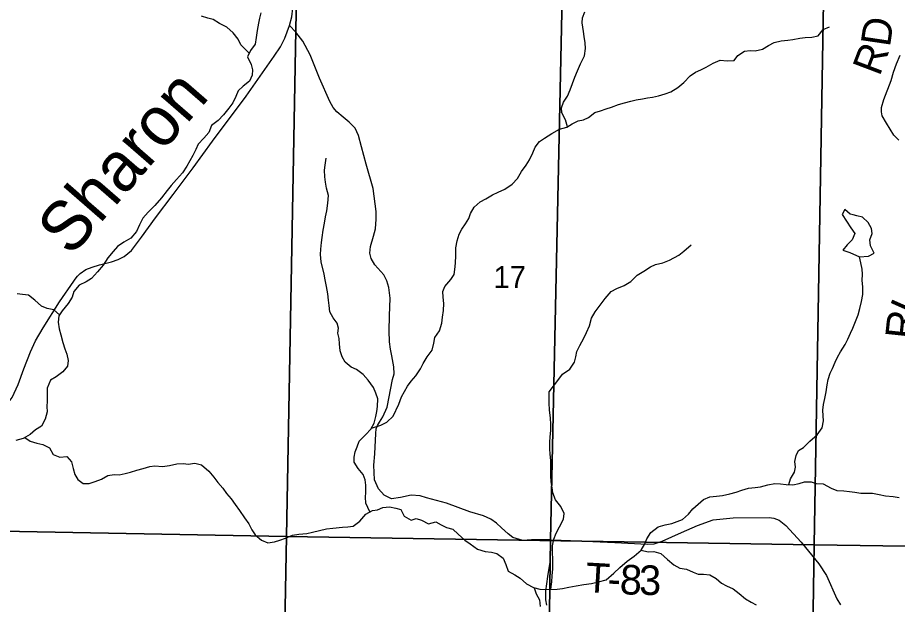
# Model space of a CAD drawing. Extents: x 2043100 to 2470832, y 443715 to 810583.
# Drawn here: x 2228510 to 2237420, y 622361 to 628306 of the extents above; entities that cross this region are included whole.
import ezdxf

# ---------------------------------------------------------------- set-up
doc = ezdxf.new("R2010")
doc.units = 0
for name, color, linetype in [('GM_X_County_Road', 7, 'Continuous'), ('GM_X_Minor_Lake', 7, 'Continuous'), ('GM_X_Minor_River', 7, 'Continuous'), ('GM_X_Minor_River_Text', 7, 'Continuous'), ('GM_X_Section', 7, 'Continuous'), ('GM_X_Section_Text', 7, 'Continuous'), ('GM_X_Township', 7, 'Continuous'), ('GM_X_Township_Road', 7, 'Continuous'), ('GM_X_Township_Road_Text', 7, 'Continuous')]:
    doc.layers.add(name, color=color, linetype=linetype)

msp = doc.modelspace()

# ---------------------------------------------------------------- linework, layer by layer
at = {"layer": 'GM_X_County_Road'}
for points in [[(2231265.1, 628227.5), (2231265.1, 628227.5), (2231287.1, 628315.3), (2231307.1, 628494), (2231311.9, 628601.9), (2231317.7, 628756.6), (2231340.2, 628861.1), (2231389.9, 629022.1), (2231503.7, 629324.3), (2231613.7, 629616.3), (2231653.6, 629765.2), (2231654.3, 629853.3), (2231663.7, 630182), (2231664.1, 630576.6), (2231662.7, 630670.7), (2231651.5, 630754.7), (2231600.9, 630940.3), (2231511.3, 631187.4), (2231397, 631486.2), (2231382.1, 631548.1), (2231369.3, 631604), (2231358, 631694), (2231404.8, 632904.6), (2231411, 633219.1)], [(2229094, 625657.6), (2229115.6, 625685.7), (2229145.2, 625712.1), (2229202.7, 625753), (2229264.4, 625778), (2229340.1, 625801.1), (2229459.8, 625830.9), (2229527.5, 625855.9), (2229589.1, 625886.9), (2229664.3, 625948), (2229764.4, 626081.7), (2229907.8, 626278.1), (2230084.6, 626513.1), (2230286.9, 626784.5), (2230485.2, 627053.8), (2230824.9, 627511.5), (2231109.4, 627914.3), (2231174.2, 628009.3), (2231214.9, 628098.1), (2231265.1, 628227.5)], [(2227552.9, 623888.5), (2227975.1, 624112.5), (2228187.4, 624243.8), (2228359.8, 624362.5), (2228423.1, 624415.5), (2228454.5, 624458), (2228514.7, 624589.1), (2228574.5, 624746.3), (2228642.1, 624921.5), (2228692.6, 625030.4), (2228770.7, 625163.8), (2228935.1, 625426.6), (2229078.2, 625637), (2229094, 625657.6)]]:
    msp.add_lwpolyline(points, dxfattribs=at)
at = {"layer": 'GM_X_Minor_Lake'}
for points in [[(2236973, 626306.4), (2236942.1, 626313.4), (2236887.7, 626361.1), (2236862.2, 626310.8), (2236904.6, 626245.1), (2236949.1, 626177.4), (2236987.6, 626119.7), (2236962.1, 626055.4), (2236910.5, 626003), (2236867, 625950.6), (2236937.1, 625925.1), (2237035.3, 625881.4)], [(2237035.3, 625881.4), (2237127.3, 625888.6), (2237185, 625921), (2237146.5, 625992.8), (2237140, 626054.8), (2237163.5, 626119), (2237159.1, 626171), (2237122.6, 626230.8), (2237068.2, 626284.4), (2237010.2, 626298), (2236973, 626306.4)]]:
    msp.add_lwpolyline(points, dxfattribs=at)
at = {"layer": 'GM_X_Minor_River'}
for points in [[(2230974.1, 628355.1), (2230960.6, 628300.9), (2230949.1, 628248.8), (2230935.8, 628174.6), (2230926.4, 628104.5), (2230917, 628038.3), (2230869.6, 627971.9), (2230838.2, 627907.6), (2230874.8, 627829.8), (2230889.3, 627775.9), (2230885.8, 627721.8), (2230858.3, 627661.6), (2230794.8, 627611), (2230743.3, 627564.5), (2230719.8, 627508.2), (2230688.4, 627441.9), (2230648.9, 627389.5), (2230595.5, 627321), (2230540.1, 627262.5), (2230474.5, 627213.9), (2230445.2, 627143.6), (2230395.7, 627085.1), (2230340.3, 627022.6), (2230316.8, 626970.3), (2230283.4, 626910), (2230253.9, 626853.7), (2230224.4, 626801.4), (2230179, 626733), (2230119.6, 626666.4), (2230064.2, 626605.9), (2230024.7, 626553.5), (2229967.4, 626478.9), (2229900.1, 626402.3), (2229832.7, 626335.7), (2229777.3, 626275.2), (2229743.9, 626206.8)], [(2234077.8, 627200.4), (2234059.6, 627269.1), (2234023, 627342.8), (2234018.5, 627392.8), (2234040, 627449), (2234077.5, 627511.4), (2234106.9, 627573.7), (2234130.3, 627638), (2234151.7, 627702.2), (2234179.1, 627766.5), (2234210.5, 627836.8), (2234251.7, 627919.2), (2234261.1, 627993.4), (2234256.6, 628049.4), (2234248, 628113.3), (2234241.6, 628165.3), (2234228.8, 628251.3), (2234232.4, 628303.3), (2234255.8, 628365.6)], [(2230856.3, 627944.6), (2230771.1, 628031.1), (2230744.7, 628086.9), (2230692.1, 628152.5), (2230627.7, 628208), (2230555.4, 628247.4), (2230489.1, 628286.8), (2230435, 628300.3), (2230372.8, 628321.8)], [(2232093.2, 624147.7), (2232190.1, 624176.4), (2232247.8, 624208.9), (2232313.2, 624269.5), (2232372.1, 624390.2), (2232399.5, 624464.4), (2232427, 624516.7), (2232458.5, 624571), (2232496, 624623.4), (2232541.5, 624677.8), (2232588.8, 624746.3), (2232618.3, 624802.6), (2232657.7, 624869), (2232709.1, 624937.5), (2232724.4, 625007.7), (2232735.9, 625065.8), (2232783.3, 625132.3), (2232806.6, 625210.6), (2232814.1, 625272.7), (2232823.5, 625338.8), (2232826.8, 625410.9), (2232820.3, 625472.9), (2232817.8, 625530.9), (2232835.3, 625583.1), (2232898.6, 625653.7), (2232930.2, 625704), (2232939.7, 625754.2), (2232945.2, 625818.3), (2232948.5, 625894.3), (2232949.8, 625974.4), (2232961.1, 626044.6), (2232982.5, 626112.8), (2233010.1, 626163.1), (2233045.6, 626215.4), (2233079.1, 626269.8), (2233096.6, 626322), (2233134, 626384.3), (2233195.5, 626438.9), (2233253.2, 626471.4), (2233320.8, 626510.1), (2233378.5, 626536.6), (2233444.2, 626569.2), (2233519.7, 626617.9), (2233571.2, 626674.4), (2233614.5, 626746.8), (2233661.9, 626811.3), (2233695.4, 626865.6), (2233726.8, 626935.9), (2233752.3, 626992.2), (2233795.7, 627050.6), (2233847.4, 627085.1), (2233918.9, 627131.7), (2233998.5, 627174.5), (2234072.2, 627197.1), (2234127.9, 627229.6), (2234187.6, 627260.2), (2234241.5, 627270.7), (2234293.2, 627295.1), (2234356.7, 627345.7), (2234412.5, 627362.2), (2234470.3, 627382.7), (2234524.1, 627399.2), (2234595.8, 627425.8), (2234655.7, 627442.4), (2234719.5, 627458.9), (2234773.3, 627473.4), (2234837.2, 627482), (2234889.1, 627492.4), (2234941, 627498.9), (2235000.8, 627513.4), (2235068.6, 627532), (2235126.4, 627554.6), (2235197.9, 627599.2), (2235257.4, 627649.8), (2235320.8, 627714.4), (2235374.4, 627752.9), (2235430.2, 627777.4), (2235483.9, 627803.8), (2235553.5, 627844.5), (2235625.2, 627875.1), (2235695.2, 627867.7), (2235767.1, 627870.4), (2235804.6, 627922.7), (2235872.2, 627967.3), (2235928.1, 627973.8), (2235980.1, 627968.3), (2236053.9, 627984.9), (2236115.5, 628023.5), (2236173.2, 628054), (2236243, 628070.6), (2236308.9, 628077.2), (2236360.8, 628083.7), (2236432.6, 628098.3), (2236484.6, 628102.8), (2236552.5, 628107.3), (2236616.3, 628121.9), (2236669.7, 628184.4), (2236733.4, 628211)], [(2232078.3, 623298.3), (2232037.2, 623386.4), (2232034.7, 623446.4), (2232038.2, 623496.5), (2232037.6, 623568.6), (2232031.1, 623622.5), (2232008.7, 623676.4), (2231958.2, 623738), (2231919.6, 623803.7), (2231919.2, 623853.8), (2231928.7, 623905.9), (2231948.2, 623958.1), (2231969.7, 624016.3), (2232037.1, 624081), (2232086.6, 624135.5), (2232120, 624197.8), (2232139.4, 624264), (2232146.9, 624316.1), (2232154.5, 624366.2), (2232159.8, 624442.3), (2232137.3, 624502.2), (2232112.8, 624560), (2232060.2, 624631.6), (2232009.7, 624689.2), (2231941.3, 624740.7), (2231889.2, 624764.3), (2231828.8, 624815.8), (2231798.3, 624867.6), (2231777.8, 624929.4), (2231771.2, 625001.4), (2231766.7, 625055.4), (2231754.2, 625107.4), (2231759.8, 625159.4), (2231745.3, 625211.4), (2231704.9, 625263.1), (2231672.4, 625326.8), (2231663.8, 625390.8), (2231659.3, 625444.8), (2231650.8, 625506.8), (2231638.1, 625580.7), (2231625.5, 625650.7), (2231615.1, 625706.6), (2231586, 625832.5), (2231577.3, 625906.5), (2231580.8, 625960.5), (2231588.2, 626026.7), (2231593.8, 626076.7), (2231603.1, 626150.9), (2231616.5, 626225), (2231629.9, 626287.2), (2231641.4, 626347.4), (2231652.7, 626425.5), (2231660, 626503.6), (2231639.4, 626577.5), (2231626.8, 626639.4), (2231620.4, 626691.4), (2231619.8, 626759.5), (2231625.3, 626809.6), (2231636.7, 626881.7)], [(2229743.9, 626206.8), (2229712.6, 626138.5), (2229655.2, 626071.9), (2229585.6, 626031.3), (2229522, 625986.7), (2229476.5, 625936.3), (2229425.1, 625873.8), (2229377.8, 625799.3), (2229318.5, 625728.8), (2229257.1, 625664.2), (2229203.4, 625627.7), (2229133.8, 625595.1), (2229078.4, 625530.5), (2229062.9, 625474.4), (2229021.5, 625410), (2228962.2, 625335.4), (2228928.7, 625285), (2228921.2, 625220.9), (2228931.8, 625153), (2228948.4, 625091.1), (2228969, 625013.2), (2228989.6, 624951.3), (2229008, 624895.4), (2229022.6, 624831.5), (2229015.1, 624775.4), (2228967.6, 624716.9), (2228900.1, 624668.3), (2228844.5, 624633.8), (2228811.2, 624551.5), (2228809.8, 624481.4), (2228808.4, 624421.3), (2228806.9, 624365.3), (2228809.3, 624311.2), (2228790, 624239), (2228750.7, 624166.6), (2228693, 624128.1), (2228637.5, 624083.6), (2228567.9, 624043), (2228492.1, 624022.3)], [(2233911.6, 622513.9), (2233918.9, 622590), (2233924.4, 622650.2), (2233931.8, 622720.3), (2233931.3, 622774.3), (2233928.9, 622824.3), (2233926.3, 622882.4), (2233927.7, 622954.4), (2233939.1, 623022.6), (2233964.5, 623082.9), (2233998, 623147.2), (2234039.2, 623225.7), (2234046.7, 623283.8), (2234012.1, 623353.5), (2233957.6, 623421.1), (2233929, 623492.9), (2233924.5, 623542.9), (2233914, 623602.9), (2233909.5, 623664.9), (2233911, 623714.9), (2233910.1, 623815), (2233903.5, 623885), (2233901.1, 623935), (2233898.5, 624003.1), (2233904, 624059.2), (2233909.4, 624121.3), (2233910.9, 624183.3), (2233906.3, 624251.4), (2233897.6, 624329.3), (2233895, 624403.4), (2233892.5, 624459.4), (2233892, 624515.5), (2233937.4, 624571.9), (2233992.8, 624642.4), (2234028.3, 624692.8), (2234101.8, 624743.5), (2234149.2, 624813.9), (2234162.7, 624870.1), (2234174.2, 624922.2), (2234205.6, 624982.6), (2234244.9, 625059), (2234270.4, 625115.2), (2234301.8, 625183.6), (2234323.1, 625261.8), (2234358.5, 625326.2), (2234409.9, 625392.7), (2234459.2, 625461.1), (2234522.6, 625529.8), (2234578.3, 625562.3), (2234651.9, 625592.9), (2234719.6, 625631.5), (2234784.9, 625696.2), (2234850.5, 625736.8), (2234920.1, 625781.4), (2234971.9, 625803.9), (2235043.6, 625822.5), (2235111.4, 625847.1), (2235206.9, 625898), (2235258.5, 625940.5), (2235329.9, 626003.1)], [(2236322.2, 623576.1), (2236338, 623634), (2236379.4, 623702.4), (2236388.9, 623752.5), (2236382.4, 623810.5), (2236395.9, 623868.7), (2236417.4, 623920.9), (2236469.1, 623951.4), (2236532.5, 624016), (2236605.9, 624080.7), (2236657.2, 624151.2), (2236672.6, 624219.4), (2236668.2, 624271.4), (2236665.7, 624329.4), (2236671.2, 624385.5), (2236686.6, 624445.7), (2236698, 624513.8), (2236709.4, 624584), (2236718.9, 624638.1), (2236740.3, 624702.4), (2236761.9, 624752.6), (2236789.3, 624816.9), (2236812.8, 624867.1), (2236844.3, 624919.4), (2236889.6, 624993.9), (2236919.1, 625048.2), (2236944.6, 625108.5), (2236968.1, 625160.7), (2237001.4, 625243.1), (2237022.9, 625295.3), (2237040.3, 625357.5), (2237057.7, 625429.7), (2237071.1, 625499.9), (2237070.4, 625577.9), (2237063.8, 625643.9), (2237067.2, 625706), (2237062.8, 625758), (2237048.3, 625819.9), (2237035.3, 625881.4)], [(2228934.4, 625293.7), (2228878.2, 625344.7), (2228810.1, 625358.1), (2228751.9, 625381.6), (2228683.4, 625443), (2228621, 625492.6), (2228561, 625502), (2228507, 625507.6)], [(2228583.3, 624051.9), (2228638.1, 624013.5), (2228704.2, 623994.1), (2228764.3, 623982.6), (2228834.5, 623947.2), (2228871.1, 623879.4), (2228939.3, 623854), (2229007.2, 623858.6), (2229055.6, 623807), (2229072.2, 623739), (2229090.7, 623677.2), (2229121.2, 623625.4), (2229173.5, 623585.8), (2229235.4, 623586.3), (2229295.2, 623606.9), (2229359, 623629.4), (2229424.6, 623666), (2229488.4, 623678.6), (2229538.5, 623673), (2229598.3, 623687.5), (2229652.1, 623702), (2229717.9, 623720.6), (2229781.7, 623739.2), (2229849.5, 623757.8), (2229901.4, 623766.2), (2229977.4, 623756.9), (2230049.2, 623769.5), (2230123.1, 623784.2), (2230189, 623788.8), (2230239, 623781.2), (2230304.9, 623791.8), (2230373, 623774.3), (2230447.5, 623710.9), (2230498, 623649.3), (2230538.4, 623595.6), (2230586.9, 623540), (2230627.3, 623486.3), (2230671.8, 623430.6), (2230714.3, 623372.9), (2230756.8, 623313.2), (2230809.4, 623239.6), (2230851.9, 623176), (2230882.4, 623118.2), (2230914.8, 623066.4), (2230981.3, 623010.9), (2231045.5, 622983.5), (2231113.3, 622996.1), (2231165.2, 623010.5), (2231222.9, 623033), (2231292.6, 623061.7), (2231358.5, 623074.3), (2231438.4, 623078.9), (2231496.2, 623091.5), (2231566, 623110.1), (2231639.8, 623126.7), (2231701.7, 623133.3), (2231799.5, 623144.1), (2231855.5, 623146.6), (2231907.4, 623153.1), (2231974.9, 623205.7), (2232036.2, 623274.3), (2232103.8, 623312.9), (2232155.7, 623319.4), (2232209.5, 623343.9), (2232277.4, 623350.5), (2232339.4, 623337), (2232391.5, 623321.4), (2232426.1, 623255.7), (2232494.4, 623216.2), (2232546.2, 623230.7), (2232600.3, 623215.2), (2232670.6, 623177.7), (2232744.4, 623196.4), (2232800.6, 623166.8), (2232854.8, 623139.3), (2232918.9, 623123.8), (2232971.3, 623074.2), (2233039.8, 623010.8), (2233092.1, 622975.2), (2233166.5, 622921.8), (2233244.7, 622896.5), (2233310.7, 622891), (2233362.8, 622877.5), (2233429.1, 622830), (2233453.7, 622766.2), (2233478.3, 622698.3), (2233546.6, 622660.9), (2233598.8, 622627.3), (2233665.3, 622569.8), (2233733.6, 622532.4), (2233797.7, 622514.9), (2233863.6, 622513.5), (2233975.6, 622514.5), (2234029.4, 622522.9), (2234091.3, 622535.5), (2234167.1, 622550.2), (2234244.9, 622562.8), (2234322.8, 622571.5), (2234394.6, 622588.2), (2234472.3, 622610.9), (2234547.7, 622677.6)], [(2234547.7, 622677.6), (2234609.2, 622736.2), (2234684.5, 622800.9), (2234754, 622849.5), (2234823.5, 622910.2), (2234860.9, 622974.6), (2234882.4, 623024.8), (2234921.8, 623091.2), (2234997.3, 623145.9), (2235067, 623168.5), (2235136.9, 623181.2), (2235188.7, 623199.6), (2235244.4, 623222.1), (2235303.9, 623276.7), (2235347.4, 623329.1), (2235400.9, 623377.6), (2235456.5, 623424.2), (2235520.2, 623450.7), (2235588.1, 623459.3), (2235650, 623463.9), (2235721.8, 623480.5), (2235787.6, 623497.1), (2235843.4, 623517.6), (2235911.2, 623538.2), (2235981, 623546.8), (2236033, 623551.3), (2236108.7, 623573.9), (2236178.6, 623584.6), (2236234.5, 623581), (2236292.5, 623577.5), (2236360.5, 623574.1), (2236426.4, 623586.7), (2236478.2, 623603.2), (2236548.1, 623603.8), (2236598.2, 623586.2), (2236668.2, 623582.8), (2236748.6, 623537.5), (2236806.7, 623514), (2236876.7, 623510.6), (2236934.7, 623505.1), (2236988.7, 623497.5), (2237048.8, 623488), (2237168.7, 623489.1), (2237234.8, 623473.7), (2237298.8, 623460.2), (2237378.8, 623454.9), (2237436.9, 623443.4)], [(2234823.3, 622910), (2234899.5, 622894.8), (2234953.5, 622897.3), (2235025.6, 622875.9), (2235090.1, 622816.4), (2235154.5, 622762.9), (2235216.8, 622729.4), (2235284.8, 622718), (2235351.1, 622686.6), (2235401.2, 622669), (2235455.1, 622667.5), (2235519.2, 622662), (2235585.4, 622624.6), (2235639.8, 622575), (2235690, 622549.4), (2235756.2, 622520), (2235816.6, 622472.4), (2235883.1, 622417), (2235939.3, 622385.4), (2235989.5, 622355.8)], [(2233742, 622530.1), (2233760.1, 622468.6), (2233796.6, 622406.8), (2233803.2, 622338.8)]]:
    msp.add_lwpolyline(points, dxfattribs=at)
at = {"layer": 'GM_X_Section'}
for points in [[(2226085.1, 628619.3), (2231333.8, 628547.9), (2231234.9, 623048.7), (2225999.9, 623146.3), (2226007.6, 623368.5)], [(2231333.8, 628547.9), (2236670.8, 628461.4), (2236575.8, 622964.2), (2231234.9, 623048.7)], [(2236670.8, 628461.4), (2242002.4, 628310.7), (2241920.7, 622885.8), (2236575.8, 622964.2)], [(2225999.9, 623146.3), (2231234.9, 623048.7), (2231137.2, 618011.7), (2225917.9, 618135.5)], [(2231234.9, 623048.7), (2236575.8, 622964.2), (2236500.6, 617881.4), (2231137.2, 618011.7)], [(2236575.8, 622964.2), (2241920.7, 622885.8), (2241833.9, 617758.8), (2236500.6, 617881.4)]]:
    msp.add_lwpolyline(points, close=True, dxfattribs=at)
at = {"layer": 'GM_X_Township'}
for points in [[(2258081.3, 633732.5), (2257992.6, 628603.2), (2257760.5, 615186.1), (2257653.2, 607589.5), (2257624.6, 606994.4), (2257596.4, 606358.1), (2253890.2, 606463.4), (2249021.7, 606637.8), (2248304.7, 606663.3), (2243521.3, 606786.8), (2239722.4, 606909.9), (2234400.7, 607082.4), (2233675.1, 607105.9), (2233758.1, 612789.2), (2233874.4, 620743.5), (2233877.9, 620982.4), (2233882.7, 621311.5), (2233884.4, 621427.4), (2233890.3, 621836.9), (2233896.9, 622286.3), (2233904.3, 622790.6), (2233907.5, 623014), (2234072.5, 630720.1), (2234171.5, 633589.1)], [(2234171.5, 633589.1), (2234072.5, 630720.1), (2233907.5, 623014), (2233904.3, 622790.6), (2233896.9, 622286.3), (2233890.3, 621836.9), (2233884.4, 621427.4), (2233882.7, 621311.5), (2233877.9, 620982.4), (2233874.4, 620743.5), (2233758.1, 612789.2), (2233675.1, 607105.9), (2232181.4, 607137.8), (2228778, 607244.9), (2226312.1, 607230.9), (2225669.9, 607239), (2225670.8, 607315.3), (2224362.8, 607365.3), (2223684.1, 607391.3), (2220321.1, 607518.2)]]:
    msp.add_lwpolyline(points, dxfattribs=at)
at = {"layer": 'GM_X_Township_Road'}
for points in [[(2233869.6, 622354.1), (2233858.7, 622407.2), (2233858.2, 622494.2), (2233881.2, 622644.4), (2233904.3, 622790.6), (2233907.5, 623014), (2233713.3, 623014), (2233627.3, 623007), (2233526.6, 623039.1), (2233478, 623076.5), (2233411.1, 623137.6), (2233359.1, 623184.5), (2233303.7, 623224.6), (2233227.3, 623257.1), (2233090.7, 623300), (2232854.7, 623387.9), (2232651.2, 623442.4), (2232586.3, 623462.4), (2232497.4, 623469.1), (2232388, 623442.6), (2232295.9, 623430), (2232223.3, 623467.2), (2232165, 623531.2), (2232123, 623624.8), (2232116.3, 623772), (2232128.7, 623887.6), (2232138.6, 624092.8), (2232139.9, 624140.9), (2232156.4, 624173.2), (2232173.6, 624206.6), (2232209.9, 624262), (2232251.9, 624359.5), (2232307.3, 624641.3), (2232322.6, 624698.6), (2232319.8, 624769.3), (2232299.7, 624880.1), (2232288.2, 624946), (2232277.7, 625019.6), (2232273.9, 625131.3), (2232275.8, 625284.2), (2232283.5, 625462.8), (2232268.2, 625570.8), (2232249.1, 625637.7), (2232218.5, 625699.7), (2232128.7, 625801), (2232092.4, 625865), (2232077.1, 625919.5), (2232084.8, 625986.3), (2232113.4, 626093.3), (2232133.5, 626165.9), (2232140.2, 626265.3), (2232140.2, 626341.7), (2232111.5, 626574.8), (2232040.8, 626821.3), (2231994, 626995.1), (2231962.5, 627110.7), (2231927.1, 627185.2), (2231868.9, 627247.3), (2231805.8, 627298.9), (2231742.8, 627350.5), (2231705.5, 627395.4), (2231672.1, 627454.6), (2231568.9, 627691.5), (2231471.5, 627929.4), (2231397.9, 628067.9), (2231328.2, 628157.7), (2231265.1, 628227.5)], [(2237434, 627064.9), (2237385.5, 627116.6), (2237310.4, 627236.1), (2237265.7, 627309.8), (2237257.3, 627349.8), (2237258.9, 627393.9), (2237282.2, 627476.3), (2237356.6, 627667.3), (2237381.9, 627753.6), (2237409.2, 627836), (2237448.4, 627924.5)], [(2234109.6, 623008.2), (2234557.8, 622988), (2234890.1, 622970.9), (2234956.2, 622975.5), (2235038, 623002.3), (2235233.3, 623090.2), (2235394.8, 623159.8), (2235554.4, 623217.4), (2235756.4, 623237.2), (2236122.6, 623242.5), (2236168.7, 623234.9), (2236222.9, 623215.4), (2236289.5, 623159.9), (2236445, 622993), (2236625.1, 622772.2), (2236702.2, 622654.7), (2236806.3, 622419.2), (2236842.9, 622355.4)], [(2233907.5, 623014), (2234013.7, 623012.5), (2234109.6, 623008.2)]]:
    msp.add_lwpolyline(points, dxfattribs=at)

# ---------------------------------------------------------------- texts
at = {"layer": 'GM_X_Minor_River_Text'}
msp.add_text('Sharon', height=499.99, rotation=48.9827, dxfattribs=at).set_placement((2229048.6, 625873.1))
at = {"layer": 'GM_X_Section_Text'}
msp.add_text('17', height=220.83, rotation=0.00001, dxfattribs=at).set_placement((2233329.8, 625567.8))
at = {"layer": 'GM_X_Township_Road_Text'}
for s, rotation, p in [('D', 81.60292, (2237343.8, 628001.1)), ('R', 69.22925, (2237238.9, 627703.6)), ('I', 66.15876, (2237612.8, 625259.4)), ('R', 84.00201, (2237593.4, 625038.2)), ('T', 356.68966, (2234254.5, 622486.9)), ('8', 357.07003, (2234603.7, 622466.8)), ('3', 359.81684, (2234803.9, 622456.9)), ('-', 356.76, (2234478.9, 622473.9))]:
    msp.add_text(s, height=300, rotation=rotation, dxfattribs=at).set_placement(p)

doc.saveas('drawing.dxf')
